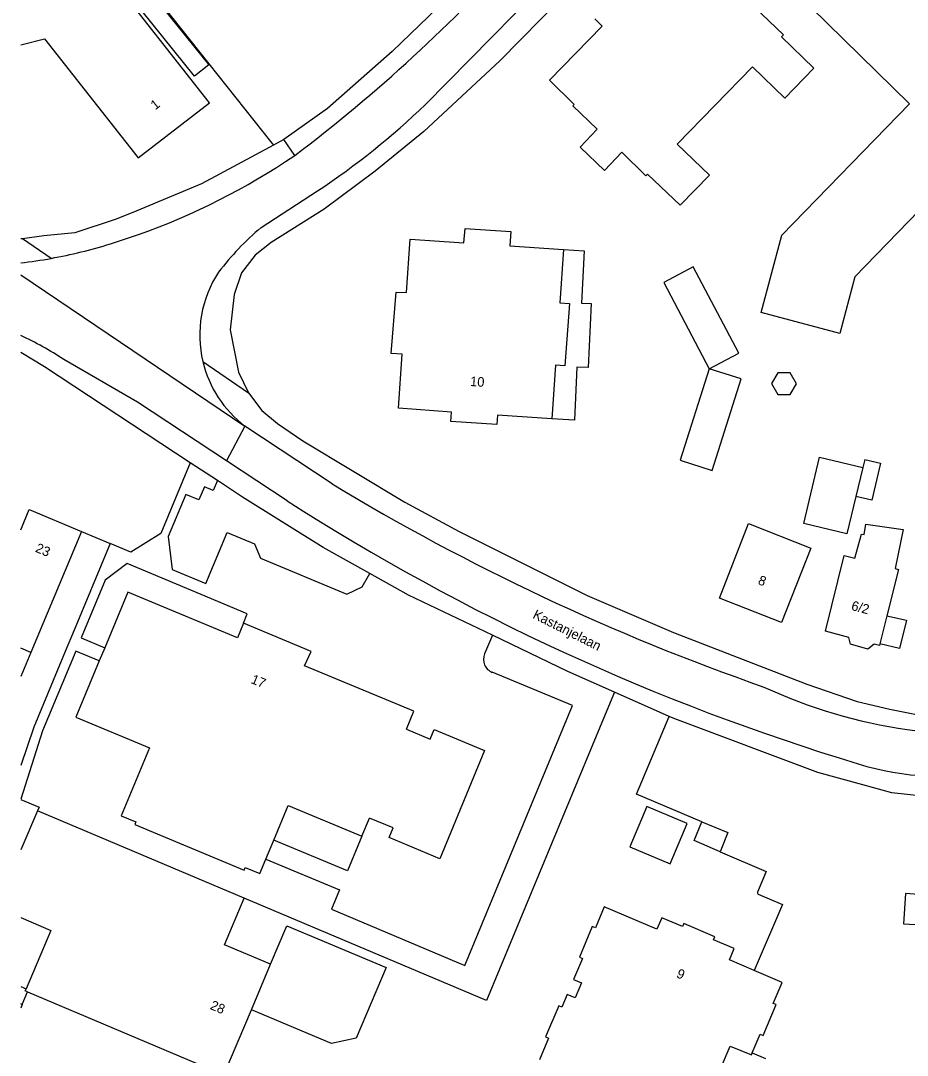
# Model space of a CAD drawing. Extents: x 194485 to 197793, y 468269 to 470822.
# Drawn here: x 194485.4 to 194596.6, y 470361 to 470490.8 of the extents above; entities that cross this region are included whole.
import ezdxf

# ---------------------------------------------------------------- set-up
doc = ezdxf.new("R2010")
doc.units = 0
for name, color, linetype in [('BGT grensvlak begroeid terreindeel', 7, 'Continuous'), ('BGT grensvlak gebouwinstallatie plus 1', 7, 'Continuous'), ('BGT grensvlak onbegroeid terreindeel', 7, 'Continuous'), ('BGT grensvlak pand op maaiveld', 7, 'Continuous'), ('BGT grensvlak wegdeel', 7, 'Continuous'), ('BGT tekst huisnummerreeks', 7, 'Continuous'), ('BGT tekst openbare ruimte label weg', 7, 'Continuous')]:
    doc.layers.add(name, color=color, linetype=linetype)

msp = doc.modelspace()

# ---------------------------------------------------------------- linework, layer by layer
at = {"layer": 'BGT grensvlak begroeid terreindeel'}
msp.add_lwpolyline([(194560.86, 470516.4), (194551.93, 470506.66), (194545.58, 470500), (194532.03, 470486.89), (194523.9, 470479.73), (194518.42, 470475.87)], dxfattribs=at)
at = {"layer": 'BGT grensvlak gebouwinstallatie plus 1'}
for p, q in [((194500.16, 470496.25), (194509, 470485.23)), ((194507.21, 470483.79), (194498.37, 470494.82)), ((194509, 470485.23), (194507.21, 470483.79)), ((194553.52, 470462.08), (194556.09, 470461.92)), ((194556.09, 470461.92), (194555.76, 470455.34)), ((194555.76, 470455.34), (194556.98, 470455.28)), ((194556.98, 470455.28), (194556.58, 470447.26)), ((194571.79, 470447.12), (194575.48, 470449.08)), ((194555.19, 470447.32), (194554.88, 470440.68)), ((194556.58, 470447.26), (194555.19, 470447.32)), ((194575.79, 470445.85), (194571.79, 470447.12)), ((194554.88, 470440.68), (194552.02, 470440.83)), ((194591.32, 470435.73), (194591.04, 470434.73)), ((194591.32, 470435.73), (194593.27, 470435.27)), ((194593.27, 470435.27), (194592.19, 470430.63)), ((194592.19, 470430.63), (194590.17, 470431.1)), ((194594.06, 470416.16), (194596.51, 470415.59)), ((194596.51, 470415.59), (194595.67, 470412.04)), ((194595.67, 470412.04), (194593.18, 470412.63))]:
    msp.add_line(p, q, dxfattribs=at)
for points in [[(194575.48, 470449.08), (194569.76, 470459.88), (194566.07, 470457.92), (194571.79, 470447.12)], [(194571.79, 470447.12), (194568.14, 470435.65), (194572.14, 470434.38), (194575.79, 470445.85)], [(194581.95, 470446.6), (194580.39, 470446.6), (194579.6, 470445.26), (194580.38, 470443.9), (194581.93, 470443.9), (194582.72, 470445.24), (194581.95, 470446.6)]]:
    msp.add_lwpolyline(points, dxfattribs=at)
at = {"layer": 'BGT grensvlak onbegroeid terreindeel'}
for p, q in [((194493.05, 470426.72), (194496.64, 470425.22)), ((194544.58, 470413.71), (194543.6, 470411.37)), ((194486.68, 470411.55), (194485.41, 470408.52)), ((194485.6, 470367.41), (194485.41, 470366.95)), ((194577.18, 470361.34), (194578.86, 470360.62))]:
    msp.add_line(p, q, dxfattribs=at)
for points in [[(194488.65, 470580.18), (194500, 470565.22), (194518.65, 470540.61), (194500, 470525.68), (194499.14, 470524.99), (194485.97, 470514.44), (194490.63, 470508.29), (194497.43, 470500), (194500, 470496.77), (194516.91, 470475.41), (194517.11, 470475.16)], [(194506.67, 470435.32), (194502.98, 470426.45), (194499.24, 470424.13), (194496.64, 470425.22)], [(194510.08, 470433.09), (194509.57, 470431.87), (194508.46, 470432.33), (194507.77, 470430.67), (194506.11, 470431.36), (194503.9, 470426.07), (194504.4, 470421.96), (194508.64, 470420.18), (194511.32, 470426.6), (194514.76, 470425.16), (194515.51, 470423.35), (194526.33, 470418.85), (194528.25, 470419.77), (194529.19, 470421.46)], [(194496.64, 470425.22), (194491.9, 470413.83), (194491.21, 470412.17), (194487.05, 470402.19), (194485.41, 470397.39)], [(194513.35, 470415.21), (194513.83, 470416.38), (194508.07, 470418.8), (194498.76, 470422.7), (194496.02, 470420.61), (194493.01, 470413.37), (194495.96, 470412.14)], [(194495.27, 470410.48), (194492.31, 470411.71), (194488.16, 470401.73), (194485.41, 470393.14)], [(194516.17, 470385.62), (194525.42, 470381.78), (194524.42, 470379.37), (194541.11, 470372.32), (194554.64, 470404.88), (194544.57, 470409.06)], [(194559.89, 470406.57), (194558.52, 470403.26), (194543.83, 470367.92), (194513.44, 470380.75)], [(194570.87, 470390.32), (194562.65, 470393.77), (194566.74, 470403.52)], [(194485.41, 470393.13), (194487.71, 470392.16), (194487.52, 470391.7)], [(194569.03, 470390.12), (194563.96, 470392.25), (194561.83, 470387.17), (194566.9, 470385.05), (194569.03, 470390.12)], [(194528.22, 470388.52), (194526.41, 470384.18), (194517.17, 470388.02)], [(194573.14, 470386.57), (194578.94, 470384.09), (194577.83, 470381.51)], [(194577.94, 470381.24), (194580.97, 470379.94), (194577.43, 470371.67)], [(194516.75, 470372.45), (194518.8, 470377.29), (194531.24, 470372.04), (194527.49, 470363.17), (194524.4, 470362.51), (194514.35, 470366.76)]]:
    msp.add_lwpolyline(points, dxfattribs=at)
for centre, radius, start, end in [((194545.21, 470410.68), 1.75, 156.8987, 248.5487), ((194578.02, 470381.43), 0.2, 156.6656, 246.8621)]:
    msp.add_arc(centre, radius, start, end, dxfattribs=at)
at = {"layer": 'BGT grensvlak pand op maaiveld'}
for p, q in [((194485.41, 470487.72), (194488.38, 470488.5)), ((194591.04, 470434.73), (194590.17, 470431.1)), ((194493.05, 470426.72), (194486.68, 470411.55)), ((194594.06, 470416.16), (194593.18, 470412.63)), ((194513.35, 470415.21), (194512.59, 470413.39)), ((194486.68, 470411.55), (194485.41, 470412.09)), ((194495.96, 470412.14), (194495.27, 470410.48)), ((194487.52, 470391.7), (194485.41, 470386.79)), ((194513.44, 470380.75), (194487.52, 470391.7)), ((194517.17, 470388.02), (194518.97, 470392.36)), ((194518.97, 470392.36), (194528.22, 470388.52)), ((194528.22, 470388.52), (194529.15, 470390.77)), ((194516.17, 470385.62), (194517.17, 470388.02)), ((194514.35, 470366.76), (194516.75, 470372.45)), ((194486.27, 470368.98), (194510.67, 470358.68))]:
    msp.add_line(p, q, dxfattribs=at)
for points in [[(194600.85, 470469.76), (194590.06, 470458.65), (194588.16, 470451.54), (194578.3, 470454.17), (194580.89, 470463.85), (194596.91, 470480.34), (194578.33, 470498.56), (194585.17, 470506.14), (194611.3, 470480.51), (194607.97, 470477.08)], [(194571.92, 470497.79), (194581.1, 470488.99), (194580.87, 470488.72), (194584.91, 470484.82), (194581.26, 470481.05), (194577.2, 470484.98), (194567.75, 470475.29), (194571.8, 470471.37), (194568.13, 470467.61), (194564.03, 470471.5), (194563.85, 470471.32), (194560.81, 470474.28), (194558.63, 470471.97), (194555.58, 470474.92), (194557.73, 470477.17), (194554.68, 470480.1), (194554.86, 470480.27), (194551.74, 470483.29), (194558.36, 470490.09), (194557.43, 470491)], [(194488.38, 470488.5), (194500.15, 470473.56), (194509.08, 470480.46), (194495.99, 470497.14)], [(194552.02, 470440.83), (194545.24, 470441.3), (194545.12, 470440.14), (194539.35, 470440.5), (194539.44, 470441.69), (194532.81, 470442.18), (194533.26, 470448.93), (194531.9, 470449.03), (194532.51, 470456.74), (194533.79, 470456.67), (194534.25, 470463.35), (194541, 470462.92), (194541.15, 470464.72), (194546.9, 470464.31), (194546.79, 470462.52), (194553.52, 470462.08)], [(194553.52, 470462.08), (194553.03, 470455.37), (194554.24, 470455.28), (194553.67, 470447.5), (194552.52, 470447.57), (194552.02, 470440.83)], [(194583.65, 470427.73), (194585.62, 470436.02), (194591.04, 470434.73)], [(194590.17, 470431.1), (194589.06, 470426.44), (194583.65, 470427.73)], [(194485.41, 470426.92), (194486.48, 470429.48), (194493.05, 470426.72)], [(194580.86, 470415.3), (194573.06, 470418.37), (194576.73, 470427.71), (194584.55, 470424.64), (194580.86, 470415.3)], [(194589.28, 470413.44), (194586.35, 470414.21), (194588.73, 470423.71), (194590.07, 470423.39), (194590.89, 470426.4), (194591.2, 470426.32)], [(194591.2, 470426.32), (194591.42, 470427.63), (194596.11, 470426.95), (194595.09, 470422.08)], [(194595.09, 470422.08), (194595.51, 470421.97), (194594.06, 470416.16)], [(194512.59, 470413.39), (194498.86, 470419.11), (194495.96, 470412.14)], [(194521.01, 470409.89), (194521.84, 470411.66), (194513.35, 470415.21)], [(194592.49, 470412.59), (194591.7, 470411.96), (194589.49, 470412.58), (194589.28, 470413.44)], [(194593.18, 470412.63), (194593.13, 470412.43), (194592.49, 470412.59)], [(194495.27, 470410.48), (194492.34, 470403.45), (194501.58, 470399.61)], [(194533.79, 470401.91), (194534.73, 470404.18), (194521.01, 470409.89)], [(194533.79, 470401.91), (194536.76, 470400.68), (194537.26, 470401.88), (194543.61, 470399.25), (194537.98, 470385.68), (194531.64, 470388.34), (194532.15, 470389.54), (194529.15, 470390.77)], [(194501.58, 470399.61), (194498.02, 470391.06), (194499.85, 470390.3), (194499.72, 470389.97), (194513.44, 470384.26), (194513.58, 470384.58), (194515.42, 470383.82), (194516.17, 470385.62)], [(194573.14, 470386.57), (194569.88, 470387.97), (194570.87, 470390.32)], [(194570.87, 470390.32), (194574.12, 470388.96), (194573.14, 470386.57)], [(194596.16, 470377.54), (194598.35, 470377.4), (194598.1, 470373.63), (194602.62, 470373.36), (194602.78, 470376.23), (194603.97, 470376.16), (194603.78, 470372.74), (194607.87, 470372.5), (194608.09, 470375.94), (194608.3, 470375.93), (194608.98, 470386.76), (194598.99, 470387.4), (194598.59, 470381.17), (194596.39, 470381.31), (194596.16, 470377.54)], [(194516.75, 470372.45), (194510.97, 470374.89), (194513.44, 470380.75)], [(194577.43, 470371.67), (194574.33, 470373), (194574.93, 470374.42), (194572.31, 470375.53), (194572.47, 470375.9), (194568.59, 470377.55), (194568.43, 470377.17), (194565.82, 470378.28), (194565.2, 470376.87), (194558.62, 470379.65), (194557.5, 470377.03), (194557.12, 470377.19), (194555.49, 470373.33), (194555.87, 470373.17), (194554.76, 470370.55), (194555.77, 470370.12), (194554.98, 470368.25), (194553.96, 470368.68), (194553.29, 470367.08), (194552.91, 470367.24), (194551.26, 470363.35), (194551.64, 470363.2), (194550.49, 470360.49)], [(194485.41, 470378.31), (194489.18, 470376.69), (194486.09, 470369.37)], [(194577.18, 470361.34), (194578.17, 470363.69), (194578.55, 470363.53), (194580.19, 470367.39), (194579.81, 470367.55), (194580.93, 470370.17), (194577.43, 470371.67)], [(194486.27, 470368.98), (194485.98, 470369.11), (194486.09, 470369.37)], [(194510.67, 470358.68), (194510.9, 470358.59), (194514.35, 470366.76)], [(194576.3, 470334.24), (194576.63, 470335.02), (194577.01, 470334.86), (194578.65, 470338.73), (194578.27, 470338.89), (194579.42, 470341.6), (194579.8, 470341.44), (194581.44, 470345.31), (194581.06, 470345.47), (194581.74, 470347.07), (194570.08, 470351.98), (194574.42, 470362.2), (194577.07, 470361.08), (194577.18, 470361.34)]]:
    msp.add_lwpolyline(points, dxfattribs=at)
at = {"layer": 'BGT grensvlak wegdeel'}
for p, q in [((194559.54, 470500), (194545.53, 470485.74)), ((194545.53, 470485.74), (194535.97, 470476.88)), ((194518.42, 470475.87), (194517.11, 470475.16)), ((194519.79, 470473.86), (194518.42, 470475.87)), ((194535.97, 470476.88), (194529.87, 470471.88)), ((194529.87, 470471.88), (194523.47, 470467.12)), ((194515.56, 470464.83), (194522.65, 470469.42)), ((194523.47, 470467.12), (194516.85, 470462.95)), ((194496.68, 470462.78), (194500.21, 470463.96)), ((194485.63, 470463.42), (194485.41, 470463.39)), ((194489.24, 470460.96), (194485.63, 470463.42)), ((194516.85, 470462.95), (194514.84, 470461.34)), ((194514.84, 470461.34), (194513.11, 470459.13)), ((194485.41, 470458.91), (194513.55, 470439.92)), ((194513.11, 470459.13), (194512.18, 470456.41)), ((194512.18, 470456.41), (194511.69, 470451.98)), ((194511.69, 470451.98), (194512.74, 470446.69)), ((194508.27, 470448.01), (194514.01, 470444.1)), ((194512.74, 470446.69), (194514.01, 470444.1)), ((194513.55, 470439.92), (194511.24, 470435.56)), ((194524.48, 470432.68), (194513.55, 470439.92)), ((194518.83, 470430.56), (194511.24, 470435.56)), ((194510.08, 470433.09), (194506.67, 470435.32)), ((194566.74, 470403.52), (194559.89, 470406.57)), ((194485.41, 470369.66), (194486.09, 470369.37)), ((194485.6, 470367.41), (194486.27, 470368.98)), ((194485.6, 470367.41), (194485.41, 470367.49))]:
    msp.add_line(p, q, dxfattribs=at)
for points in [[(194536.2, 470480.27), (194555.62, 470500), (194556.37, 470500.74), (194571.18, 470516.6)], [(194517.11, 470475.16), (194508.08, 470470.29), (194500, 470466.93), (194497.39, 470465.86), (194492.21, 470464.16), (194488.32, 470463.8), (194485.63, 470463.42)], [(194506.67, 470435.32), (194488.38, 470447.36), (194485.41, 470449.15)], [(194511.24, 470435.56), (194500.05, 470442.95), (194490.81, 470448.27)], [(194514.01, 470444.1), (194515.65, 470441.88), (194517.62, 470440.26), (194520.79, 470438.1), (194533.62, 470430.38), (194540.4, 470426.71), (194556.47, 470418.71), (194567.3, 470414.03), (194584.03, 470407.59), (194590.36, 470405.4), (194594.44, 470404.43), (194598.2, 470403.7)], [(194529.19, 470421.46), (194523.36, 470424.7), (194513.22, 470431.02), (194510.08, 470433.09)], [(194544.58, 470413.71), (194534.05, 470418.75), (194529.19, 470421.46)], [(194559.89, 470406.57), (194554.06, 470409.17), (194544.58, 470413.71)], [(194652.17, 470394.39), (194651.46, 470396.04), (194650.42, 470397.42), (194649.23, 470398.32), (194647.85, 470398.89), (194639.27, 470400.51), (194635.72, 470400.93), (194632.66, 470400.89), (194612.57, 470395.18), (194607.34, 470393.95), (194602.01, 470393.52), (194598.54, 470393.54), (194594.69, 470393.94), (194591.07, 470394.95), (194585.39, 470396.51), (194567.45, 470403.21), (194566.74, 470403.52)]]:
    msp.add_lwpolyline(points, dxfattribs=at)
for centre, radius, start, end in [((194396.63, 470636.5), 204.02, 307.1359, 318.0039), ((194470.09, 470548.96), 95.34, 303.4571, 313.8997), ((194470.8, 470546.46), 87.59, 289.6181, 304.0118), ((194537.8, 470438.29), 34.61, 129.9628, 142.784), ((194477.75, 470523.99), 64.07, 280.3347, 287.1822), ((194477.75, 470523.92), 64, 276.8738, 280.343), ((194522.22, 470451.35), 14.35, 146.6916, 193.4441), ((194468.37, 470414.51), 40.54, 56.3753, 65.1341), ((194522.22, 470451.35), 14.35, 193.4376, 232.8015), ((194673.34, 470678.88), 287.7, 238.8402, 250.7811), ((194672.61, 470670.44), 284.94, 237.3376, 253.2451), ((194605.72, 470465.59), 64.35, 245.1134, 261.8829), ((194601.17, 470435.88), 34.3, 262.3985, 287.4435), ((194600.56, 470429.78), 33.74, 252.5798, 283.0726)]:
    msp.add_arc(centre, radius, start, end, dxfattribs=at)

# ---------------------------------------------------------------- texts
at = {"layer": 'BGT tekst huisnummerreeks'}
for s, rotation, p in [('1', 37.7, (194502.29, 470479.51)), ('10', 356, (194541.76, 470444.96)), ('23', 337.2, (194487.16, 470424.2)), ('8', 338.5, (194577.81, 470420.15)), ('6/2', 345.3, (194589.52, 470416.89)), ('17', 337.4, (194514.2, 470407.74)), ('9', 337, (194567.58, 470370.85)), ('28', 337.1, (194509.08, 470366.87))]:
    msp.add_text(s, height=1.2, rotation=rotation, dxfattribs=at).set_placement(p)
at = {"layer": 'BGT tekst openbare ruimte label weg'}
msp.add_text('Kastanjelaan', height=1.2, rotation=333.3, dxfattribs=at).set_placement((194549.55, 470415.9))

doc.saveas('drawing.dxf')
